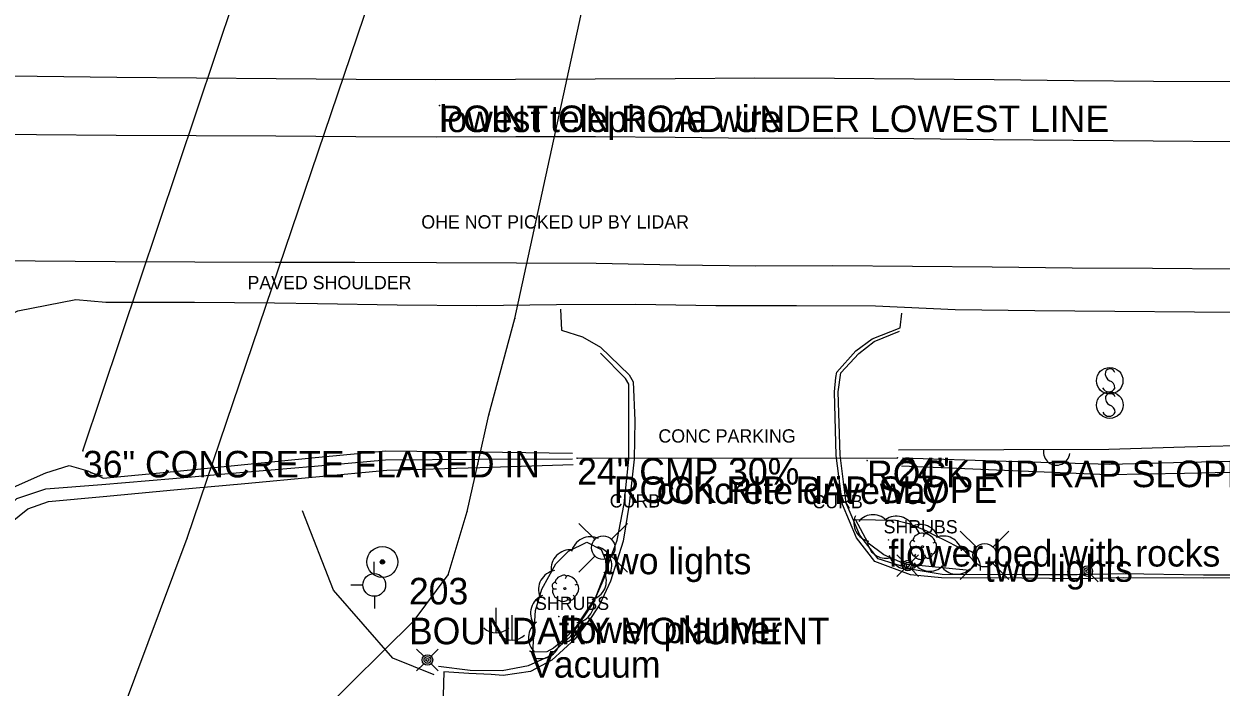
# Model space of a CAD drawing. Extents: x 1802180 to 1804859, y 572524 to 575172.
# Drawn here: x 1803499.2 to 1803724.4, y 573702.1 to 573826.9 of the extents above; entities that cross this region are included whole.
import ezdxf

# ---------------------------------------------------------------- set-up
doc = ezdxf.new("R2010")
doc.units = 0
for name, color, linetype in [('EX_EDGE_PAVEMENT', 7, 'Continuous'), ('EX_SHOULDER', 7, 'Continuous'), ('S_CROSS_DRAIN', 7, 'Continuous'), ('S_CROSS_DRAIN_ANNOT', 7, 'Continuous'), ('S_CURB', 7, 'Continuous'), ('S_CURB_ANNOT', 7, 'Continuous'), ('S_DITCHLINE', 7, 'Continuous'), ('S_DRG_PT_SYM', 7, 'Continuous'), ('S_ELECTRIC_UTILITIES_ANNOT', 7, 'Continuous'), ('S_GAS_UTILITIES', 7, 'Continuous'), ('S_IRON_PIN', 7, 'Continuous'), ('S_IRON_PIN_ANNOT', 7, 'Continuous'), ('S_MSC_PT_SYM', 7, 'Continuous'), ('S_PARKING', 7, 'Continuous'), ('S_PARKING_ANNOT', 7, 'Continuous'), ('S_PAVEMENT_CROWN', 7, 'Continuous'), ('S_SHOULDER_ANNOT', 7, 'Continuous'), ('S_SIDE_DRAIN', 7, 'Continuous'), ('S_SIDE_DRAIN_ANNOT', 7, 'Continuous'), ('S_SIGN', 7, 'Continuous'), ('S_SPRINKLER_HEAD', 7, 'Continuous'), ('S_SURVEY_TEXT', 7, 'Continuous'), ('S_SURVEY_TEXT_ANNOT', 7, 'Continuous'), ('S_TREE', 7, 'Continuous'), ('S_TREE_ANNOT', 7, 'Continuous'), ('S_UTILITY_POLE', 7, 'Continuous'), ('S_UTILITY_POLE_ANNOT', 7, 'Continuous'), ('S_UTL_PT_SYM', 7, 'Continuous'), ('S_WALL', 7, 'Continuous'), ('S_WATER_UTILITIES', 7, 'Continuous')]:
    doc.layers.add(name, color=color, linetype=linetype)

msp = doc.modelspace()

# ---------------------------------------------------------------- linework, layer by layer
at = {"layer": 'EX_EDGE_PAVEMENT'}
msp.add_lwpolyline([(1803726.44, 573780.8), (1803711.44, 573780.89), (1803696.34, 573781), (1803681.34, 573781.14), (1803666.34, 573781.3), (1803651.34, 573781.43), (1803636.84, 573781.34), (1803621.84, 573781.53), (1803606.84, 573781.85), (1803591.82, 573781.91), (1803576.82, 573781.95), (1803561.44, 573782.04), (1803546.44, 573782.03), (1803531.34, 573782.1), (1803516.34, 573782.16), (1803501.32, 573782.26), (1803486.32, 573782.41)], dxfattribs=at)
at = {"layer": 'EX_SHOULDER'}
for points in [[(1803472.6, 573752.09), (1803477.34, 573759.98), (1803486.9, 573767.25), (1803498.08, 573772.94), (1803508.95, 573775.06)], [(1803508.95, 573775.06), (1803514.58, 573774.6), (1803516.31, 573774.59), (1803531.3, 573774.54), (1803546.3, 573774.46), (1803554.44, 573774.34), (1803569.39, 573774.05), (1803584.41, 573773.96), (1803599.4, 573774.12), (1803614.28, 573774.18), (1803629.34, 573773.92), (1803644.48, 573773.93), (1803659.36, 573773.87), (1803674.34, 573773.21), (1803689.36, 573773.01), (1803704.37, 573772.88), (1803719.38, 573772.78), (1803734.37, 573772.68), (1803749.34, 573772.46), (1803755.85, 573772.35), (1803769.43, 573772.35)]]:
    msp.add_lwpolyline(points, dxfattribs=at)
at = {"layer": 'S_CROSS_DRAIN'}
msp.add_line((1803510.3, 573746.58), (1803554.86, 573879.69), dxfattribs=at)
msp.add_arc((1803693.44, 573746.4), 2.5, 172.5484, 352.8776, dxfattribs=at)
at = {"layer": 'S_CURB'}
for points in [[(1803734.26, 573723.19), (1803721.06, 573723.16), (1803706.06, 573723.41), (1803697.3, 573723.24), (1803686.91, 573723.26), (1803671.91, 573723.29), (1803666.26, 573724.25), (1803659.88, 573726.28), (1803656.45, 573730.69), (1803653.84, 573736.77), (1803652.7, 573745.75), (1803652.36, 573757.72), (1803652.87, 573761.27), (1803656.21, 573764.9), (1803659.13, 573767.17), (1803663.86, 573769.14)], [(1803577.18, 573706.06), (1803583.11, 573705.33), (1803589.13, 573705.24), (1803594.13, 573706.19), (1803597.86, 573707.87), (1803602.07, 573711.73), (1803605.02, 573716.04), (1803606.41, 573718.08), (1803608.12, 573722.63), (1803610.81, 573729.79), (1803612.11, 573736.6), (1803612.96, 573745.02), (1803612.98, 573752.29), (1803612.97, 573759.13), (1803612.32, 573760.2), (1803607.62, 573764.94)]]:
    msp.add_lwpolyline(points, dxfattribs=at)
at = {"layer": 'S_DITCHLINE'}
for points in [[(1803820.1, 573747.45), (1803805.21, 573747.71), (1803790.31, 573747.98), (1803775.41, 573748.24), (1803760.52, 573748.5), (1803746.2, 573748.09), (1803731.89, 573747.68), (1803717.57, 573747.26), (1803703.26, 573746.85), (1803683.48, 573746.78), (1803663.69, 573746.71)], [(1803496.68, 573739.47), (1803503.33, 573742.43), (1803507.69, 573743.82), (1803511.24, 573742.81), (1803514.11, 573741.43), (1803527.41, 573742.72), (1803540.7, 573744.01), (1803554, 573745.31), (1803567.3, 573746.6), (1803584.83, 573746.38), (1803602.36, 573746.16)], [(1803819.4, 573745.84), (1803804.76, 573745.74), (1803790.13, 573745.65), (1803775.5, 573745.56), (1803760.86, 573745.46), (1803746.5, 573745.1), (1803732.14, 573744.73), (1803717.78, 573744.37), (1803703.42, 573744.01), (1803683.93, 573744.61), (1803664.45, 573745.21)], [(1803429.05, 573564.66), (1803434.22, 573578.5), (1803439.39, 573592.35), (1803444.56, 573606.19), (1803449.73, 573620.04), (1803455.04, 573633.57), (1803460.35, 573647.09), (1803465.66, 573660.62), (1803470.97, 573674.15), (1803475.9, 573687.57), (1803480.83, 573701), (1803485.75, 573714.42), (1803490.68, 573727.84), (1803493.95, 573733.72), (1803497.88, 573737.63), (1803503.34, 573739.46), (1803513.86, 573740.24), (1803527.19, 573741.4), (1803540.53, 573742.55), (1803553.87, 573743.71), (1803567.2, 573744.87), (1803584.8, 573744.99), (1803602.4, 573745.11)], [(1803430.37, 573563.76), (1803435.7, 573577.58), (1803441.04, 573591.39), (1803446.38, 573605.2), (1803451.72, 573619.02), (1803457.27, 573632.61), (1803462.83, 573646.19), (1803468.38, 573659.78), (1803473.94, 573673.37), (1803478.9, 573686.9), (1803483.86, 573700.44), (1803488.82, 573713.98), (1803493.79, 573727.51), (1803495.38, 573731.98), (1803499.94, 573735.65), (1803503.82, 573737.08), (1803514.08, 573737.98), (1803527.42, 573739.22), (1803540.76, 573740.46), (1803554.09, 573741.69), (1803567.43, 573742.93), (1803584.96, 573743.47), (1803602.49, 573744.01)], [(1803819.88, 573744.5), (1803805.12, 573744.19), (1803790.36, 573743.87), (1803775.6, 573743.55), (1803760.83, 573743.24), (1803746.39, 573742.94), (1803731.94, 573742.65), (1803717.49, 573742.35), (1803703.05, 573742.06), (1803683.66, 573742.88), (1803664.28, 573743.7)], [(1803576.39, 573704.45), (1803568.59, 573707.57), (1803557.42, 573720.39), (1803551.62, 573735.31)]]:
    msp.add_lwpolyline(points, dxfattribs=at)
at = {"layer": 'S_DRG_PT_SYM'}
for points in [[(1803510.3, 573746.58), (1803510.3, 573746.63), (1803510.3, 573746.58), (1803510.25, 573746.58), (1803510.3, 573746.58), (1803510.3, 573746.53), (1803510.3, 573746.58), (1803510.35, 573746.58)], [(1803603.27, 573745.22), (1803603.27, 573745.27), (1803603.27, 573745.22), (1803603.22, 573745.22), (1803603.27, 573745.22), (1803603.27, 573745.17), (1803603.27, 573745.22), (1803603.32, 573745.22)], [(1803663.49, 573745.3), (1803663.49, 573745.35), (1803663.49, 573745.3), (1803663.44, 573745.3), (1803663.49, 573745.3), (1803663.49, 573745.25), (1803663.49, 573745.3), (1803663.54, 573745.3)]]:
    msp.add_lwpolyline(points, dxfattribs=at)
at = {"layer": 'S_GAS_UTILITIES'}
for p, q in [((1803591.51, 573771.48), (1803609.69, 573854.86)), ((1803586.62, 573753.38), (1803591.51, 573771.48)), ((1803584.59, 573744.11), (1803586.62, 573753.38)), ((1803582.56, 573735.14), (1803584.59, 573744.11)), ((1803579, 573723.28), (1803582.56, 573735.14)), ((1803572.58, 573714.64), (1803579, 573723.28)), ((1803524.64, 573667.33), (1803572.58, 573714.64))]:
    msp.add_line(p, q, dxfattribs=at)
at = {"layer": 'S_IRON_PIN'}
for radius in [2.91, 0.411, 0.262, 0.212, 0.145, 0.0822, 0.0581]:
    msp.add_circle((1803566.62, 573725.68), radius, dxfattribs=at)
at = {"layer": 'S_MSC_PT_SYM'}
for points in [[(1803577.36, 573811.58), (1803577.36, 573811.63), (1803577.36, 573811.58), (1803577.31, 573811.58), (1803577.36, 573811.58), (1803577.36, 573811.53), (1803577.36, 573811.58), (1803577.41, 573811.58)], [(1803657.79, 573744.75), (1803657.79, 573744.8), (1803657.79, 573744.75), (1803657.74, 573744.75), (1803657.79, 573744.75), (1803657.79, 573744.7), (1803657.79, 573744.75), (1803657.84, 573744.75)], [(1803610.16, 573741.76), (1803610.16, 573741.81), (1803610.16, 573741.76), (1803610.11, 573741.76), (1803610.16, 573741.76), (1803610.16, 573741.71), (1803610.16, 573741.76), (1803610.21, 573741.76)], [(1803618.21, 573741.59), (1803618.21, 573741.64), (1803618.21, 573741.59), (1803618.16, 573741.59), (1803618.21, 573741.59), (1803618.21, 573741.54), (1803618.21, 573741.59), (1803618.26, 573741.59)], [(1803661.79, 573729.81), (1803661.79, 573729.86), (1803661.79, 573729.81), (1803661.74, 573729.81), (1803661.79, 573729.81), (1803661.79, 573729.76), (1803661.79, 573729.81), (1803661.84, 573729.81)], [(1803599.82, 573715.39), (1803599.82, 573715.44), (1803599.82, 573715.39), (1803599.77, 573715.39), (1803599.82, 573715.39), (1803599.82, 573715.34), (1803599.82, 573715.39), (1803599.87, 573715.39)], [(1803594.41, 573708.9), (1803594.41, 573708.95), (1803594.41, 573708.9), (1803594.36, 573708.9), (1803594.41, 573708.9), (1803594.41, 573708.85), (1803594.41, 573708.9), (1803594.46, 573708.9)]]:
    msp.add_lwpolyline(points, dxfattribs=at)
at = {"layer": 'S_PARKING'}
for points in [[(1803600.14, 573773.26), (1803600.29, 573769.27), (1803604.27, 573768.04), (1803607.66, 573766.1), (1803613.01, 573760.88), (1803613.81, 573759.59), (1803614.1, 573752.3), (1803613.98, 573745.03), (1803613.05, 573736.52), (1803611.94, 573729.6), (1803609.53, 573722.06), (1803607.53, 573717.72), (1803606, 573715.38), (1803602.91, 573711.18), (1803598.5, 573707.18), (1803594.5, 573705.06), (1803589.36, 573704.31), (1803587.1, 573704.52), (1803582.88, 573704.65), (1803578.2, 573705), (1803577.98, 573698.29)], [(1803600.14, 573773.26), (1803600.29, 573769.27), (1803604.27, 573768.04), (1803607.66, 573766.1)], [(1803734.26, 573722.73), (1803721.05, 573722.61), (1803706.08, 573722.69), (1803697.3, 573722.48), (1803686.91, 573722.63), (1803671.8, 573722.68), (1803665.93, 573723.25), (1803659.23, 573725.79), (1803655.81, 573730.2), (1803653.17, 573736.5), (1803651.97, 573745.68), (1803651.65, 573757.71), (1803651.9, 573760.39), (1803652.12, 573761.37), (1803655.69, 573765.38), (1803658.73, 573767.69), (1803664.04, 573769.76), (1803664.33, 573772.53)], [(1803734.26, 573722.73), (1803721.05, 573722.61), (1803706.08, 573722.69), (1803697.3, 573722.48), (1803686.91, 573722.63), (1803671.8, 573722.68), (1803665.93, 573723.25), (1803659.23, 573725.79), (1803655.81, 573730.2), (1803653.17, 573736.5), (1803651.97, 573745.68), (1803651.65, 573757.71), (1803651.9, 573760.39), (1803652.12, 573761.37), (1803655.69, 573765.38), (1803658.73, 573767.69), (1803664.04, 573769.76), (1803664.33, 573772.53)], [(1803607.66, 573766.1), (1803613.01, 573760.88), (1803613.81, 573759.59), (1803614.1, 573752.3), (1803613.98, 573745.03), (1803613.05, 573736.52), (1803611.94, 573729.6), (1803609.53, 573722.06), (1803607.53, 573717.72), (1803606, 573715.38), (1803602.91, 573711.18), (1803598.5, 573707.18), (1803594.5, 573705.06), (1803589.36, 573704.31), (1803587.1, 573704.52), (1803582.88, 573704.65), (1803578.2, 573705), (1803577.98, 573698.29)]]:
    msp.add_lwpolyline(points, dxfattribs=at)
at = {"layer": 'S_PAVEMENT_CROWN'}
for points in [[(1803726.67, 573816.02), (1803711.67, 573816.12), (1803696.67, 573816.25), (1803681.67, 573816.39), (1803666.67, 573816.53), (1803651.67, 573816.67), (1803636.67, 573816.71), (1803621.67, 573816.63), (1803606.67, 573816.56), (1803591.67, 573816.49), (1803576.67, 573816.43), (1803561.67, 573816.51), (1803546.67, 573816.61), (1803531.67, 573816.74), (1803516.67, 573816.88), (1803501.68, 573817.03), (1803486.68, 573817.18)], [(1803486.56, 573806.28), (1803501.56, 573806.13), (1803516.57, 573806.03), (1803531.57, 573805.97), (1803546.6, 573805.86), (1803561.6, 573805.76), (1803576.72, 573805.71), (1803591.72, 573805.73), (1803606.72, 573805.78), (1803621.72, 573805.63), (1803636.73, 573805.45), (1803651.57, 573805.5), (1803666.57, 573805.36), (1803681.56, 573805.2), (1803696.56, 573805.06), (1803711.6, 573804.93), (1803726.6, 573804.83)]]:
    msp.add_lwpolyline(points, dxfattribs=at)
at = {"layer": 'S_SIDE_DRAIN'}
msp.add_line((1803603.27, 573745.22), (1803663.49, 573745.3), dxfattribs=at)
at = {"layer": 'S_SIGN'}
for centre in [(1803703.42, 573759.79), (1803703.44, 573755.2)]:
    msp.add_circle(centre, 2.5, dxfattribs=at)
for centre, radius, start, end in [((1803704.1, 573761.11), 1.51, 167.1196, 241.9813), ((1803703.49, 573761.06), 0.952, 16.5258, 156.8957), ((1803703, 573758.44), 1.4, 358.6529, 73.7063), ((1803703.26, 573758.96), 1.28, 204.641, 335.359), ((1803704.13, 573756.53), 1.51, 167.1196, 241.9813), ((1803703.51, 573756.47), 0.952, 16.5258, 156.8957), ((1803703.03, 573753.85), 1.4, 358.6529, 73.7063), ((1803703.29, 573754.37), 1.28, 204.641, 335.359)]:
    msp.add_arc(centre, radius, start, end, dxfattribs=at)
at = {"layer": 'S_SPRINKLER_HEAD'}
for p, q in [((1803664.74, 573725.69), (1803663.39, 573727.03)), ((1803666.14, 573725.69), (1803667.48, 573727.03)), ((1803698.52, 573724.66), (1803697.17, 573726.01)), ((1803699.92, 573724.66), (1803701.26, 573726.01)), ((1803664.74, 573724.29), (1803663.39, 573722.94)), ((1803666.14, 573724.29), (1803667.48, 573722.94)), ((1803698.52, 573723.26), (1803697.17, 573721.92)), ((1803699.92, 573723.26), (1803701.26, 573721.92)), ((1803574.39, 573707.93), (1803573.05, 573709.27)), ((1803575.8, 573707.93), (1803577.14, 573709.27)), ((1803574.39, 573706.53), (1803573.05, 573705.18)), ((1803575.8, 573706.53), (1803577.14, 573705.18))]:
    msp.add_line(p, q, dxfattribs=at)
for centre, radius in [((1803665.44, 573724.99), 0.994), ((1803665.44, 573724.99), 0.634), ((1803665.44, 573724.99), 0.274), ((1803699.22, 573723.96), 0.994), ((1803699.22, 573723.96), 0.634), ((1803699.22, 573723.96), 0.274), ((1803575.09, 573707.23), 0.994), ((1803575.09, 573707.23), 0.634), ((1803575.09, 573707.23), 0.274)]:
    msp.add_circle(centre, radius, dxfattribs=at)
at = {"layer": 'S_SURVEY_TEXT'}
msp.add_line((1803573.94, 573790.93), (1803573.94, 573790.93), dxfattribs=at)
at = {"layer": 'S_TREE'}
for p, q in [((1803666.44, 573729.78), (1803666.72, 573729.46)), ((1803668.53, 573730.9), (1803668.32, 573730.42)), ((1803666.07, 573728.5), (1803666.69, 573728.5)), ((1803670.5, 573729.36), (1803670.14, 573729.21)), ((1803666.72, 573726.75), (1803666.97, 573727.13)), ((1803668.75, 573726.6), (1803668.7, 573727.03)), ((1803670.07, 573727.09), (1803669.82, 573727.33)), ((1803601.22, 573722.99), (1803601.01, 573722.52)), ((1803599.13, 573721.88), (1803599.41, 573721.56)), ((1803603.19, 573721.45), (1803602.83, 573721.3)), ((1803598.77, 573720.6), (1803599.39, 573720.6)), ((1803599.41, 573718.84), (1803599.66, 573719.23)), ((1803601.44, 573718.69), (1803601.4, 573719.12)), ((1803602.76, 573719.18), (1803602.51, 573719.42))]:
    msp.add_line(p, q, dxfattribs=at)
for points in [[(1803677.08, 573724.04), (1803664.96, 573725.23), (1803660.92, 573727.02), (1803657.99, 573729.23), (1803655.6, 573733.67), (1803663.11, 573733.57), (1803665.62, 573732.89), (1803668.97, 573731.51), (1803670.22, 573730.82), (1803673.01, 573729.45), (1803675.94, 573727.93), (1803677.48, 573726.27), (1803678.04, 573725.44), (1803677.08, 573724.04)], [(1803594.89, 573708.72), (1803595.41, 573716.52), (1803596.64, 573720.56), (1803599.26, 573725.31), (1803601.61, 573727.69), (1803605.09, 573729.38), (1803607.74, 573728), (1803608.58, 573726.05), (1803608.73, 573723.55), (1803606.81, 573719.22), (1803603.08, 573713.5), (1803600.86, 573711.12), (1803598.78, 573709.44), (1803597.54, 573708.74), (1803594.89, 573708.72)]]:
    msp.add_lwpolyline(points, dxfattribs=at)
for centre in [(1803668.22, 573728.55), (1803600.92, 573720.65)]:
    msp.add_circle(centre, 0.188, dxfattribs=at)
for centre, radius, start, end in [((1803658.81, 573733.02), 3.5, 157.4732, 259.0701), ((1803658.89, 573731.07), 3.5, 38.4328, 140.0297), ((1803663.32, 573730.79), 3.5, 23.9696, 125.5665), ((1803667.8, 573729.23), 3.5, 16.8738, 118.4707), ((1803605.73, 573726.78), 3.63, 65.1347, 166.7316), ((1803661.32, 573729.87), 3.5, 182.1897, 283.7866), ((1803672.15, 573727.06), 3.5, 11.8477, 113.4446), ((1803601.98, 573724.34), 3.63, 84.4937, 186.0906), ((1803606.14, 573725.03), 3.63, 332.6923, 74.2892), ((1803675.63, 573724.56), 3.5, 352.0041, 93.601), ((1803665.33, 573727.86), 3.5, 195.3481, 296.9451), ((1803669.54, 573727.42), 3.5, 213.5876, 315.1845), ((1803599.62, 573720.47), 3.63, 100.2962, 201.8931), ((1803605.12, 573722.12), 3.63, 285.1892, 26.7861), ((1803674.63, 573726.85), 3.5, 213.5876, 315.1845), ((1803598.11, 573716.03), 3.63, 112.2523, 213.8492), ((1803602.78, 573717.9), 3.63, 276.1273, 17.7243), ((1803597.72, 573711.36), 3.63, 125.4081, 227.005), ((1803599.96, 573713.99), 3.63, 266.2294, 7.8263), ((1803596.4, 573711.1), 3.63, 248.5483, 350.1452)]:
    msp.add_arc(centre, radius, start, end, dxfattribs=at)
for centre, major_axis, ratio, start_param, end_param in [((1803666.25, 573729.15), (0.168, 0.567), 0.646762, 0, 3.141593), ((1803667.49, 573730.32), (1.02, 0.6), 0.471018, 0, 3.141593), ((1803669.5, 573730.14), (-1, 0.75), 0.405113, 3.141593, 6.283186), ((1803666.42, 573727.69), (-0.337, 0.88), 0.420543, 6.283185, 9.424777), ((1803670.25, 573728.26), (0.25, 1.13), 0.482994, 3.141593, 6.283185), ((1803667.78, 573726.71), (-1.01, 0.11), 0.529943, 0, 3.141593), ((1803669.41, 573726.87), (0.602, 0.255), 0.711534, 3.141592, 6.283185), ((1803600.18, 573722.41), (1.02, 0.6), 0.471018, 0, 3.141593), ((1803602.2, 573722.24), (-1, 0.75), 0.405113, 3.141593, 6.283186), ((1803598.95, 573721.25), (0.168, 0.567), 0.646762, 0, 3.141593), ((1803599.11, 573719.79), (-0.337, 0.88), 0.420543, 6.283185, 9.424777), ((1803602.94, 573720.36), (0.25, 1.13), 0.482994, 3.141593, 6.283185), ((1803600.47, 573718.8), (-1.01, 0.11), 0.529943, 0, 3.141593), ((1803602.1, 573718.96), (0.602, 0.255), 0.711534, 3.141592, 6.283185)]:
    msp.add_ellipse(centre, major_axis=major_axis, ratio=ratio, start_param=start_param, end_param=end_param, dxfattribs=at)
at = {"layer": 'S_UTILITY_POLE'}
for p, q in [((1803606.55, 573729.94), (1803603.56, 573732.92)), ((1803609.73, 573729.94), (1803612.71, 573732.92)), ((1803678.3, 573728.52), (1803675.32, 573731.5)), ((1803681.48, 573728.52), (1803684.47, 573731.5)), ((1803565.09, 573723.45), (1803565.09, 573725.7)), ((1803606.55, 573726.76), (1803603.56, 573723.78)), ((1803609.73, 573726.76), (1803612.71, 573723.78)), ((1803678.3, 573725.34), (1803675.32, 573722.36)), ((1803681.48, 573725.34), (1803684.47, 573722.36)), ((1803563, 573721.32), (1803560.68, 573721.32)), ((1803565.17, 573716.91), (1803565.17, 573719.23)), ((1803587.97, 573717.03), (1803587.97, 573712.31)), ((1803590.96, 573715.69), (1803590.96, 573710.97))]:
    msp.add_line(p, q, dxfattribs=at)
for centre, radius in [((1803608.15, 573728.36), 2.21), ((1803679.9, 573726.94), 2.21), ((1803565.1, 573721.34), 2.13)]:
    msp.add_circle(centre, radius, dxfattribs=at)
for centre in [(1803588.03, 573715.73), (1803591.02, 573714.39)]:
    msp.add_arc(centre, 3.41, 226.3972, 313.6028, dxfattribs=at)
at = {"layer": 'S_UTL_PT_SYM'}
for points in [[(1803577.35, 573811.58), (1803577.35, 573811.63), (1803577.35, 573811.58), (1803577.3, 573811.58), (1803577.35, 573811.58), (1803577.35, 573811.53), (1803577.35, 573811.58), (1803577.4, 573811.58)], [(1803591.51, 573771.48), (1803591.51, 573771.53), (1803591.51, 573771.48), (1803591.46, 573771.48), (1803591.51, 573771.48), (1803591.51, 573771.43), (1803591.51, 573771.48), (1803591.56, 573771.48)], [(1803586.62, 573753.38), (1803586.62, 573753.43), (1803586.62, 573753.38), (1803586.57, 573753.38), (1803586.62, 573753.38), (1803586.62, 573753.33), (1803586.62, 573753.38), (1803586.67, 573753.38)], [(1803584.59, 573744.11), (1803584.59, 573744.16), (1803584.59, 573744.11), (1803584.54, 573744.11), (1803584.59, 573744.11), (1803584.59, 573744.06), (1803584.59, 573744.11), (1803584.64, 573744.11)], [(1803582.56, 573735.14), (1803582.56, 573735.19), (1803582.56, 573735.14), (1803582.51, 573735.14), (1803582.56, 573735.14), (1803582.56, 573735.09), (1803582.56, 573735.14), (1803582.61, 573735.14)], [(1803529.9, 573730.17), (1803529.9, 573730.22), (1803529.9, 573730.17), (1803529.85, 573730.17), (1803529.9, 573730.17), (1803529.9, 573730.12), (1803529.9, 573730.17), (1803529.95, 573730.17)], [(1803579, 573723.28), (1803579, 573723.33), (1803579, 573723.28), (1803578.95, 573723.28), (1803579, 573723.28), (1803579, 573723.23), (1803579, 573723.28), (1803579.05, 573723.28)], [(1803572.58, 573714.64), (1803572.58, 573714.69), (1803572.58, 573714.64), (1803572.53, 573714.64), (1803572.58, 573714.64), (1803572.58, 573714.59), (1803572.58, 573714.64), (1803572.63, 573714.64)]]:
    msp.add_lwpolyline(points, dxfattribs=at)
at = {"layer": 'S_WALL'}
msp.add_lwpolyline([(1803511.67, 573742.51), (1803513.9, 573741.89)], dxfattribs=at)
at = {"layer": 'S_WATER_UTILITIES'}
for p, q in [((1803529.9, 573730.17), (1803572.96, 573857.35)), ((1803472, 573574.88), (1803529.9, 573730.17))]:
    msp.add_line(p, q, dxfattribs=at)

# ---------------------------------------------------------------- texts
at = {"layer": 'S_CROSS_DRAIN_ANNOT'}
msp.add_text('36" CONCRETE FLARED IN', height=5, dxfattribs=at).set_placement((1803510.3, 573741.58))
at = {"layer": 'S_CURB_ANNOT'}
for p in [(1803609.38, 573735.92), (1803647.51, 573735.78)]:
    msp.add_text('CURB', height=2.5, dxfattribs=at).set_placement(p)
at = {"layer": 'S_ELECTRIC_UTILITIES_ANNOT'}
msp.add_text('lowest telephone wire ', height=5, dxfattribs=at).set_placement((1803577.35, 573806.58))
at = {"layer": 'S_IRON_PIN_ANNOT'}
for s, p in [('203', (1803571.62, 573717.68)), ('BOUNDARY MONUMENT ', (1803571.62, 573710.18))]:
    msp.add_text(s, height=5, dxfattribs=at).set_placement(p)
at = {"layer": 'S_PARKING_ANNOT'}
msp.add_text('CONC PARKING', height=2.5, dxfattribs=at).set_placement((1803618.54, 573748.14))
at = {"layer": 'S_SHOULDER_ANNOT'}
msp.add_text('PAVED SHOULDER', height=2.5, dxfattribs=at).set_placement((1803541.25, 573777))
at = {"layer": 'S_SIDE_DRAIN_ANNOT'}
for s, p in [('24" CMP 30%', (1803603.27, 573740.22)), ('24"       ', (1803663.49, 573740.3))]:
    msp.add_text(s, height=5, dxfattribs=at).set_placement(p)
at = {"layer": 'S_SPRINKLER_HEAD'}
for p in [(1803665.4, 573724.94), (1803699.18, 573723.91), (1803575.05, 573707.18)]:
    msp.add_text('+', height=0.1, dxfattribs=at).set_placement(p)
at = {"layer": 'S_SURVEY_TEXT_ANNOT'}
for s, height, p in [('POINT ON ROAD UNDER LOWEST LINE ', 5, (1803577.36, 573806.58)), ('OHE NOT PICKED UP BY LIDAR', 2.5, (1803573.94, 573788.43)), ('ROCK RIP RAP SLOPE', 5, (1803657.79, 573739.75)), ('ROCK RIP RAP SLOPE', 5, (1803610.16, 573736.76)), ('concrete driveway', 5, (1803618.21, 573736.59)), ('flower bed with rocks', 5, (1803661.79, 573724.81)), ('flower planner', 5, (1803599.82, 573710.39)), ('Vacuum', 5, (1803594.41, 573703.9))]:
    msp.add_text(s, height=height, dxfattribs=at).set_placement(p)
at = {"layer": 'S_TREE_ANNOT'}
for p in [(1803660.89, 573731.05), (1803595.33, 573716.64)]:
    msp.add_text('SHRUBS', height=2.5, dxfattribs=at).set_placement(p)
at = {"layer": 'S_UTILITY_POLE_ANNOT'}
for p in [(1803608.15, 573723.36), (1803679.9, 573721.94)]:
    msp.add_text('two lights', height=5, dxfattribs=at).set_placement(p)

doc.saveas('drawing.dxf')
